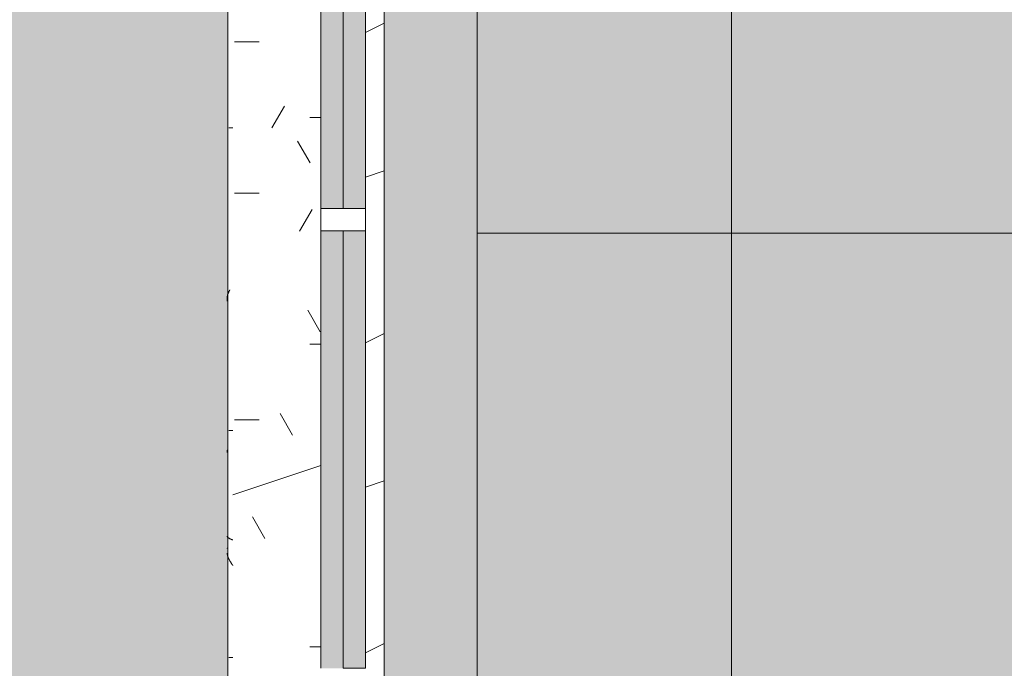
# Model space of a CAD drawing. Header units: millimetres. Extents: x -18260 to 188148, y -14086 to 2351883.
# Tile 283 of 592: x 34854 to 36177, y -1437 to -566. Entities that reach past the tile are written whole.
import ezdxf

# ---------------------------------------------------------------- set-up
doc = ezdxf.new("R2010")
doc.units = ezdxf.units.MM
for name, color, linetype, lineweight in [('A-FLOR', 192, 'Continuous', 18), ('A-FLOR-PATT', 8, 'Continuous', 18), ('A-GLAZ', 151, 'Continuous', 9), ('A-GLAZ-SILL', 1, 'Continuous', 9), ('A-WALL', 113, 'Continuous', 18), ('A-WALL-PATT', 111, 'Continuous', 25)]:
    doc.layers.add(name, color=color, linetype=linetype, lineweight=lineweight)

# ---------------------------------------------------------------- blocks, each defined once
blk = doc.blocks.new('FP_127-PLANTA DE IMPERMEABILIZAÇÃO - 1 PAV_')
at = {"layer": 'A-GLAZ-SILL', "lineweight": 5}
for p, q in [((-1030.4, 108.6), (-1030.5, 108.7)), ((-1030.2, 108.6), (-1030.4, 108.6)), ((-1030.1, 108.5), (-1030.2, 108.6)), ((-1030, 108.4), (-1030.1, 108.5)), ((-1029.9, 108.3), (-1030, 108.4)), ((-1029.8, 108.1), (-1029.9, 108.3)), ((-1029.7, 108), (-1029.8, 108.1)), ((-1029.5, 107.8), (-1029.7, 108)), ((-1029.4, 107.6), (-1029.5, 107.8)), ((-901.1, 108.7), (-901.4, 108.7)), ((-900.9, 108.7), (-901.1, 108.7)), ((-900.7, 108.6), (-900.9, 108.7)), ((-900.5, 108.6), (-900.7, 108.6)), ((-900.2, 108.6), (-900.5, 108.6)), ((-900, 108.6), (-900.2, 108.6)), ((-899.8, 108.6), (-900, 108.6)), ((-899.6, 108.5), (-899.8, 108.6)), ((-899.3, 108.5), (-899.6, 108.5)), ((-899.1, 108.5), (-899.3, 108.5)), ((-898.9, 108.4), (-899.1, 108.5)), ((-898.7, 108.4), (-898.9, 108.4)), ((-898.5, 108.4), (-898.7, 108.4)), ((-898.2, 108.3), (-898.5, 108.4)), ((-898, 108.3), (-898.2, 108.3)), ((-697.9, 108.7), (-698.2, 108.7)), ((-697.7, 108.7), (-697.9, 108.7)), ((-697.5, 108.6), (-697.7, 108.7)), ((-697.2, 108.6), (-697.5, 108.6)), ((-697, 108.6), (-697.2, 108.6)), ((-696.8, 108.6), (-697, 108.6)), ((-696.6, 108.6), (-696.8, 108.6)), ((-696.3, 108.5), (-696.6, 108.6)), ((-696.1, 108.5), (-696.3, 108.5)), ((-695.9, 108.5), (-696.1, 108.5)), ((-695.7, 108.4), (-695.9, 108.5)), ((-695.4, 108.4), (-695.7, 108.4)), ((-695.2, 108.4), (-695.4, 108.4)), ((-695, 108.3), (-695.2, 108.4)), ((-694.7, 108.3), (-695, 108.3)), ((-694.5, 108.2), (-694.7, 108.3)), ((-694.3, 108.2), (-694.5, 108.2)), ((-694.1, 108.1), (-694.3, 108.2)), ((-693.8, 108.1), (-694.1, 108.1)), ((-693.6, 108), (-693.8, 108.1)), ((-693.4, 107.9), (-693.6, 108)), ((-693.2, 107.9), (-693.4, 107.9)), ((-692.9, 107.8), (-693.2, 107.9)), ((-692.7, 107.7), (-692.9, 107.8)), ((-692.5, 107.6), (-692.7, 107.7)), ((-692.2, 107.6), (-692.5, 107.6)), ((-692, 107.5), (-692.2, 107.6))]:
    blk.add_line(p, q, dxfattribs=at)
blk = doc.blocks.new('CC_PEITORIL - PEITORIL-V126-PLANTA DE IMPERMEABILIZAÇÃO - 1 PAV_')
at = {"layer": 'A-GLAZ', "color": 90, "lineweight": 5}
blk.add_blockref('FP_127-PLANTA DE IMPERMEABILIZAÇÃO - 1 PAV_', (0, 0), dxfattribs=at)
blk = doc.blocks.new('CC_JANELA MAXIM-AR_4 FOLHAS VIDRO - 2_50 x 1_20-V156-PLANTA DE IMPERMEABILIZAÇÃO - 1 PAV_')
at = {"layer": 'A-GLAZ', "lineweight": 5}
h = blk.add_hatch(color=251, dxfattribs=at)
h.paths.add_polyline_path([(-1220, -47.5), (-632.5, -47.5), (-632.5, -17.5), (-1220, -17.5)])
h.paths.add_polyline_path([(-602.5, -47.5), (-15, -47.5), (-15, -17.5), (-602.5, -17.5), (-602.5, -37.355)])
h.paths.add_polyline_path([(15, -47.5), (602.5, -47.5), (602.5, -17.5), (15, -17.5)])
h.paths.add_polyline_path([(632.5, -17.5), (632.5, -47.5), (1220, -47.5), (1220, -17.5), (666.566, -17.5)])
for points in [[(-1220, -77.5), (-632.5, -77.5), (-632.5, -47.5), (-1220, -47.5), (-1220, -75.64)], [(-602.5, -77.5), (-15, -77.5), (-15, -47.5), (-602.5, -47.5), (-602.5, -57.506)]]:
    blk.add_hatch(color=251, dxfattribs=at).paths.add_polyline_path(points)
at = {"layer": 'A-GLAZ', "color": 90, "lineweight": 5}
for p, q in [((-632.5, -17.5), (-1220, -17.5)), ((-15, -17.5), (-602.5, -17.5)), ((-1220, -77.5), (-1220, -47.5)), ((-632.5, -47.5), (-1220, -47.5)), ((-632.5, -77.5), (-632.5, -47.5)), ((-15, -47.5), (-602.5, -47.5)), ((-602.5, -47.5), (-602.5, -77.5)), ((-1220, -77.5), (-632.5, -77.5)), ((-602.5, -77.5), (-15, -77.5))]:
    blk.add_line(p, q, dxfattribs=at)
at = {"layer": 'A-GLAZ', "color": 130}
for p, q in [((-602.5, -17.5), (-632.5, -17.5)), ((-632.5, -17.5), (-632.5, -47.5)), ((-602.5, -47.5), (-602.5, -17.5)), ((-632.5, -77.5), (-602.5, -77.5))]:
    blk.add_line(p, q, dxfattribs=at)
blk = doc.blocks.new('FP_213-PLANTA DE IMPERMEABILIZAÇÃO - 1 PAV_')
at = {"layer": 'A-GLAZ-SILL', "color": 90, "lineweight": 5}
blk.add_line((1275, 107.5), (-1275, 107.5), dxfattribs=at)
at = {"layer": 'A-GLAZ-SILL', "lineweight": 5}
for p, q in [((-1205.3, 101), (-1205.3, 106.4)), ((-1073.9, 105.9), (-1074.1, 105.8)), ((-1073.6, 106), (-1073.9, 105.9)), ((-1073.4, 106.2), (-1073.6, 106)), ((-1073.2, 106.3), (-1073.4, 106.2)), ((-1073, 106.4), (-1073.2, 106.3)), ((-1072.7, 106.5), (-1073, 106.4)), ((-1072.5, 106.6), (-1072.7, 106.5)), ((-1072.3, 106.7), (-1072.5, 106.6)), ((-1072.1, 106.8), (-1072.3, 106.7)), ((-1071.8, 106.9), (-1072.1, 106.8)), ((-1071.6, 107), (-1071.8, 106.9)), ((-1071.4, 107.1), (-1071.6, 107)), ((-1071.2, 107.2), (-1071.4, 107.1)), ((-1070.9, 107.3), (-1071.2, 107.2)), ((-1070.7, 107.4), (-1070.9, 107.3)), ((-1070.5, 107.4), (-1070.7, 107.4)), ((-1070.3, 107.5), (-1070.5, 107.4)), ((-1070, 107.6), (-1070.3, 107.5)), ((-1069.8, 107.7), (-1070, 107.6)), ((-1069.6, 107.8), (-1069.8, 107.7)), ((-1069.4, 107.8), (-1069.6, 107.8)), ((-1069.1, 107.9), (-1069.4, 107.8)), ((-1068.9, 108), (-1069.1, 107.9)), ((-1068.7, 108), (-1068.9, 108)), ((-1068.5, 108.1), (-1068.7, 108)), ((-1068.2, 108.1), (-1068.5, 108.1)), ((-1068, 108.2), (-1068.2, 108.1)), ((-1067.8, 108.2), (-1068, 108.2)), ((-1067.6, 108.3), (-1067.8, 108.2)), ((-1067.3, 108.3), (-1067.6, 108.3)), ((-1067.1, 108.4), (-1067.3, 108.3)), ((-1066.9, 108.4), (-1067.1, 108.4)), ((-1066.7, 108.5), (-1066.9, 108.4)), ((-1066.4, 108.5), (-1066.7, 108.5)), ((-1066.2, 108.5), (-1066.4, 108.5)), ((-1066, 108.5), (-1066.2, 108.5)), ((-1065.8, 108.6), (-1066, 108.5)), ((-1065.5, 108.6), (-1065.8, 108.6)), ((-1045.3, 106.1), (-1045.4, 105.9)), ((-1045.1, 106.3), (-1045.3, 106.1)), ((-1045, 106.5), (-1045.1, 106.3)), ((-1044.9, 106.7), (-1045, 106.5)), ((-1044.8, 106.9), (-1044.9, 106.7)), ((-1044.6, 107.1), (-1044.8, 106.9)), ((-1044.5, 107.3), (-1044.6, 107.1)), ((-1044.4, 107.4), (-1044.5, 107.3)), ((-1044.3, 107.6), (-1044.4, 107.4)), ((-1044.1, 107.7), (-1044.3, 107.6)), ((-1044, 107.9), (-1044.1, 107.7)), ((-1043.9, 108), (-1044, 107.9)), ((-1043.8, 108.1), (-1043.9, 108)), ((-1043.6, 108.2), (-1043.8, 108.1)), ((-1043.5, 108.3), (-1043.6, 108.2)), ((-1043.4, 108.4), (-1043.5, 108.3)), ((-1043.3, 108.5), (-1043.4, 108.4)), ((-1043.1, 108.5), (-1043.3, 108.5)), ((-1043, 108.6), (-1043.1, 108.5)), ((-1042.9, 108.6), (-1043, 108.6)), ((-1042.8, 108.6), (-1042.9, 108.6)), ((-1042.6, 108.7), (-1042.8, 108.6)), ((-900.5, 101), (-900.5, 106.4)), ((-723.1, 108.7), (-722.9, 108.7)), ((-722.9, 108.7), (-722.7, 108.7)), ((-722.7, 108.7), (-722.5, 108.6)), ((-722.5, 108.6), (-722.2, 108.6)), ((-722.2, 108.6), (-722, 108.6)), ((-722, 108.6), (-721.8, 108.6)), ((-721.8, 108.6), (-721.5, 108.6)), ((-721.5, 108.6), (-721.3, 108.5)), ((-721.3, 108.5), (-721.1, 108.5)), ((-721.1, 108.5), (-720.9, 108.5)), ((-720.9, 108.5), (-720.6, 108.4)), ((-720.6, 108.4), (-720.4, 108.4)), ((-720.4, 108.4), (-720.2, 108.4)), ((-720.2, 108.4), (-720, 108.3)), ((-720, 108.3), (-719.7, 108.3)), ((-719.7, 108.3), (-719.5, 108.2)), ((-719.5, 108.2), (-719.3, 108.2)), ((-719.3, 108.2), (-719, 108.1)), ((-719, 108.1), (-718.8, 108)), ((-718.8, 108), (-718.6, 108)), ((-718.6, 108), (-718.4, 107.9)), ((-718.4, 107.9), (-718.1, 107.9)), ((-718.1, 107.9), (-717.9, 107.8)), ((-717.9, 107.8), (-717.7, 107.7)), ((-717.7, 107.7), (-717.5, 107.6)), ((-717.5, 107.6), (-717.2, 107.6)), ((-717.2, 107.6), (-717, 107.5)), ((-717, 107.5), (-716.8, 107.4)), ((-716.8, 107.4), (-716.5, 107.3)), ((-716.5, 107.3), (-716.3, 107.2)), ((-716.3, 107.2), (-716.1, 107.1)), ((-716.1, 107.1), (-715.9, 107)), ((-715.9, 107), (-715.6, 106.9)), ((-715.6, 106.9), (-715.4, 106.8)), ((-715.4, 106.8), (-715.2, 106.7)), ((-715.2, 106.7), (-715, 106.6)), ((-715, 106.6), (-714.7, 106.5)), ((-714.7, 106.5), (-714.5, 106.4)), ((-714.5, 106.4), (-714.3, 106.3)), ((-714.3, 106.3), (-714, 106.2)), ((-714, 106.2), (-713.8, 106.1)), ((-713.8, 106.1), (-713.6, 106)), ((-713.6, 106), (-713.4, 105.8)), ((-494.1, 101), (-494.1, 106.4)), ((-1081.5, 101.1), (-1081.8, 101)), ((-1081.3, 101.3), (-1081.5, 101.1)), ((-1081.1, 101.5), (-1081.3, 101.3)), ((-1080.8, 101.6), (-1081.1, 101.5)), ((-1080.6, 101.8), (-1080.8, 101.6)), ((-1080.4, 101.9), (-1080.6, 101.8)), ((-1080.2, 102.1), (-1080.4, 101.9)), ((-1079.9, 102.2), (-1080.2, 102.1)), ((-1079.7, 102.4), (-1079.9, 102.2)), ((-1079.5, 102.5), (-1079.7, 102.4)), ((-1079.3, 102.7), (-1079.5, 102.5)), ((-1079, 102.8), (-1079.3, 102.7)), ((-1078.8, 103), (-1079, 102.8)), ((-1078.6, 103.1), (-1078.8, 103)), ((-1078.4, 103.3), (-1078.6, 103.1)), ((-1078.1, 103.4), (-1078.4, 103.3)), ((-1077.9, 103.5), (-1078.1, 103.4)), ((-1077.7, 103.7), (-1077.9, 103.5)), ((-1077.5, 103.8), (-1077.7, 103.7)), ((-1077.2, 104), (-1077.5, 103.8)), ((-1077, 104.1), (-1077.2, 104)), ((-1076.8, 104.3), (-1077, 104.1)), ((-1076.6, 104.4), (-1076.8, 104.3)), ((-1076.3, 104.5), (-1076.6, 104.4)), ((-1076.1, 104.7), (-1076.3, 104.5)), ((-1075.9, 104.8), (-1076.1, 104.7)), ((-1075.7, 104.9), (-1075.9, 104.8)), ((-1075.4, 105.1), (-1075.7, 104.9)), ((-1075.2, 105.2), (-1075.4, 105.1)), ((-1075, 105.3), (-1075.2, 105.2)), ((-1074.8, 105.4), (-1075, 105.3)), ((-1074.5, 105.6), (-1074.8, 105.4)), ((-1074.3, 105.7), (-1074.5, 105.6)), ((-1074.1, 105.8), (-1074.3, 105.7)), ((-1047.5, 101.3), (-1047.6, 101)), ((-1047.4, 101.6), (-1047.5, 101.3)), ((-1047.3, 101.9), (-1047.4, 101.6)), ((-1047.1, 102.2), (-1047.3, 101.9)), ((-1047, 102.5), (-1047.1, 102.2)), ((-1046.9, 102.7), (-1047, 102.5)), ((-1046.8, 103), (-1046.9, 102.7)), ((-1046.6, 103.3), (-1046.8, 103)), ((-1046.5, 103.6), (-1046.6, 103.3)), ((-1046.4, 103.9), (-1046.5, 103.6)), ((-1046.3, 104.1), (-1046.4, 103.9)), ((-1046.1, 104.4), (-1046.3, 104.1)), ((-1046, 104.7), (-1046.1, 104.4)), ((-1045.9, 104.9), (-1046, 104.7)), ((-1045.8, 105.2), (-1045.9, 104.9)), ((-1045.6, 105.4), (-1045.8, 105.2)), ((-1045.5, 105.6), (-1045.6, 105.4)), ((-1045.4, 105.9), (-1045.5, 105.6)), ((-713.4, 105.8), (-713.1, 105.7)), ((-713.1, 105.7), (-712.9, 105.6)), ((-712.9, 105.6), (-712.7, 105.5)), ((-712.7, 105.5), (-712.5, 105.3)), ((-712.5, 105.3), (-712.2, 105.2)), ((-712.2, 105.2), (-712, 105.1)), ((-712, 105.1), (-711.8, 105))]:
    blk.add_line(p, q, dxfattribs=at)
blk = doc.blocks.new('CC_PEITORIL - PEITORIL-V212-PLANTA DE IMPERMEABILIZAÇÃO - 1 PAV_')
at = {"layer": 'A-GLAZ-SILL', "lineweight": 5}
h = blk.add_hatch(dxfattribs=at)
h.set_pattern_fill('FP_218', color=256, style=0, pattern_type=2)
h.set_pattern_definition([(270, (217.09, -16549.12), (101.6, -406.4), [33.528, -271.272, 33.528, -271.272, -1625.6]), (270, (217.09, -16549.12), (101.6, -406.4), [-609.6, 33.528, -576.072, 33.528, -271.272, -711.2]), (270, (217.09, -16549.12), (101.6, -406.4), [-1524, 33.528, -169.672, 33.528, -474.472]), (30, (267.89, -16701.52), (301.1527, 291.1882), [33.528, -271.272, 33.528, -271.272, -1625.6]), (30, (267.89, -16701.52), (301.1527, 291.1882), [-609.6, 33.528, -576.072, 33.528, -271.272, -711.2]), (30, (267.89, -16701.52), (301.1527, 291.1882), [-1524, 33.528, -169.672, 33.528, -474.472]), (150, (471.09, -16752.32), (-402.7527, 115.2118), [33.528, -271.272, 33.528, -271.272, -1625.6]), (150, (471.09, -16752.32), (-402.7527, 115.2118), [-609.6, 33.528, -576.072, 33.528, -271.272, -711.2]), (150, (471.09, -16752.32), (-402.7527, 115.2118), [-1524, 33.528, -169.672, 33.528, -474.472])])
h.paths.add_polyline_path([(-1275, 78.4), (-1275, 77.5), (-1250, 77.5), (-1250, -17.5), (1250, -17.5), (1250, 77.5), (1275, 77.5), (1275, 101), (-1275, 101)])
h = blk.add_hatch(dxfattribs=at)
h.set_pattern_fill('FP_219', color=256, style=0, pattern_type=2)
h.set_pattern_definition([(126.87, (1804.6, -17184.12), (3175.0085, -4762.4943), [793.75, -7143.75]), (116.565, (1328.34, -18136.6), (-1587.5, 1587.501), [1774.88, -1774.88]), (108.435, (534.6, -18136.6), (-1587.503, 3174.997), [1004.02, -4016.09])])
h.paths.add_polyline_path([(-1275, 78.4), (-1275, 77.5), (-1250, 77.5), (-1250, -17.5), (1250, -17.5), (1250, 77.5), (1275, 77.5), (1275, 101), (-1275, 101)])
at = {"layer": 'A-GLAZ', "color": 90, "lineweight": 5}
blk.add_blockref('FP_213-PLANTA DE IMPERMEABILIZAÇÃO - 1 PAV_', (0, 0), dxfattribs=at)
blk = doc.blocks.new('BE-PMSa-MOD-ARQ-CONEXAODOFUTURO-EX-000-R_rvt-2-PLANTA DE IMPERMEABILIZAÇÃO - 1 PAV_')
at = {"layer": 'A-FLOR-PATT', "lineweight": 5}
h = blk.add_hatch(dxfattribs=at)
h.set_pattern_fill('FP_2', color=55, style=0, pattern_type=2)
h.set_pattern_definition([(0, (0, 0), (812.8, 203.2), [33.528, -576.072, 33.528, -576.072, -3251.2]), (0, (0, 0), (812.8, 203.2), [-1219.2, 33.528, -1185.672, 33.528, -576.072, -1422.4]), (0, (0, 0), (812.8, 203.2), [-3048, 33.528, -372.872, 33.528, -982.472]), (120, (304.8, 101.6), (-582.3764, 602.3054), [33.528, -576.072, 33.528, -576.072, -3251.2]), (120, (304.8, 101.6), (-582.3764, 602.3054), [-1219.2, 33.528, -1185.672, 33.528, -576.072, -1422.4]), (120, (304.8, 101.6), (-582.3764, 602.3054), [-3048, 33.528, -372.872, 33.528, -982.472]), (240, (406.4, 508), (-230.4236, -805.5054), [33.528, -576.072, 33.528, -576.072, -3251.2]), (240, (406.4, 508), (-230.4236, -805.5054), [-1219.2, 33.528, -1185.672, 33.528, -576.072, -1422.4]), (240, (406.4, 508), (-230.4236, -805.5054), [-3048, 33.528, -372.872, 33.528, -982.472])])
h.paths.add_polyline_path([(-5768.9, -10125.8), (14705.4, -10125.8), (14705.4, -9779.9), (14699.4, -9779.9), (14699.4, -9763.2), (14681.7, -9763.8), (14671, -9768.5), (14665.9, -9780.7), (14665.9, -9856.3), (14670.7, -9865.1), (14677.5, -9868.5), (14678.4, -9869.2), (14678.4, -9881), (14674.1, -9882.1), (14663.1, -9878), (14654.5, -9869.2), (14652, -9860), (14651.9, -9855.7), (14650.9, -9855.7), (14651.9, -9780.7), (14653.7, -9770.1), (14656.9, -9762.9), (14667.1, -9752.6), (14683.4, -9748.2), (14699.4, -9748.2), (14699.4, -9731.6), (14705.4, -9731.6), (14705.4, -9705.7), (14755.4, -9705.7), (14755.4, -9754.7), (14795.4, -9754.7), (14796, -9756.7), (14812.4, -9756.7), (14811.4, -9815.7), (14810.3, -9815.7), (14811.5, -9818.2), (14811.4, -9819.3), (14811.4, -9820.9), (14827.4, -9827.2), (14827.4, -10125.8), (21231.4, -10125.8), (21231.4, 5919.2), (12003.9, 5918.5), (12003.9, 5447.2), (12268.9, 5447.2), (12268.9, 4674.2), (15653.9, 4674.2), (15653.9, 5447.2), (15923.9, 5447.2), (15923.9, 4674.2), (19999.4, 4674.2), (19999.4, 5447.2), (20269.4, 5447.2), (20269.4, 4280.7), (20299.4, 4280.7), (20298.5, 1530.7), (20269.4, 1530.7), (20269.4, 1143.6), (20299.4, 1143.6), (20298.5, -1606.4), (20269.4, -1606.4), (20269.4, -2040.2), (20299.4, -2040.2), (20298.5, -4790.2), (20269.4, -4790.2), (20269.4, -5273.9), (20299.4, -5273.9), (20298.5, -8023.9), (20269.4, -8023.9), (20269.4, -9308.8), (19999.4, -9308.8), (19999.4, -8513.8), (19913.4, -8513.8), (19913.4, -8347.8), (19635.4, -8347.8), (19635.4, -8377.8), (16285.4, -8377), (16285.4, -8347.8), (15971.9, -8347.8), (15971.9, -8513.8), (15921.4, -8513.8), (15921.4, -9312.6), (15651.4, -9312.6), (15651.4, -8513.8), (15603.4, -8513.8), (15603.4, -8377.8), (12316.9, -8377.8), (12316.9, -8513.8), (12293.9, -8513.8), (12293.9, -9312.6), (11998.9, -9312.6), (11998.9, -8513.8), (11950.9, -8513.8), (11950.9, -8347.8), (11867.6, -8347.8), (11867.6, -8377.8), (8517.6, -8377), (8517.6, -8347.8), (8434.4, -8347.8), (8434.4, -8513.8), (8386.4, -8513.8), (8386.4, -9312.6), (8116.4, -9312.6), (8116.4, -9125.8), (2121.4, -9125.8), (2121.4, -9312.6), (1851.4, -9312.6), (1851.4, -9125.8), (-4143.6, -9125.8), (-4143.6, -9312.6), (-4413.6, -9312.6), (-4413.6, -8513.8), (-4461.6, -8513.8), (-4461.6, -8347.8), (-4547.4, -8347.8), (-4547.4, -8377.8), (-7897.4, -8377), (-7897.4, -8347.8), (-7983.1, -8347.8), (-7983.1, -8513.8), (-8031.1, -8513.8), (-8031.1, -9308.8), (-8301.1, -9308.8), (-8301.1, -8513.8), (-8349.1, -8513.8), (-8349.1, -8347.8), (-8354.9, -8347.8), (-8354.9, -8377.8), (-11704.9, -8377), (-11705.7, -8347.8), (-11710.6, -8347.8), (-11710.6, -8513.8), (-11758.6, -8513.8), (-11758.6, -9308.8), (-12028.6, -9308.8), (-12028.6, -8513.8), (-12076.6, -8513.8), (-12076.6, -8347.8), (-12498.6, -8347.8), (-12498.6, -8377.8), (-15848.6, -8377), (-15848.6, -8347.8), (-16270.6, -8347.8), (-16270.6, -8513.8), (-16356.6, -8513.8), (-16356.6, -9308.8), (-16626.6, -9308.8), (-16626.6, -7987.1), (-16656.6, -7987.1), (-16655.7, -5237.1), (-16626.6, -5237.1), (-16626.6, -4803.3), (-16656.6, -4803.3), (-16655.7, -2053.3), (-16626.6, -2053.3), (-16626.6, -1620.8), (-16656.6, -1620.8), (-16655.7, 1129.2), (-16626.6, 1129.2), (-16626.6, 1534.2), (-16656.6, 1534.2), (-16655.8, 4291.7), (-16626.6, 4291.7), (-16626.6, 5479.2), (-16356.6, 5479.2), (-16356.6, 4674.2), (-12028.6, 4674.2), (-12028.6, 5447.2), (-11733.6, 5446.9), (-11733.6, 4674.2), (-8301.1, 4674.2), (-8301.1, 5447.2), (-8031.1, 5447.2), (-8031.1, 5919.2), (-17588.6, 5919.2), (-17588.6, -10125.8), (-10486.3, -10125.8)])
h.paths.add_polyline_path([(14665.7, -9780.7), (14665.6, -9779.8), (14665.6, -9780.7)])
h.paths.add_polyline_path([(15648.4, -8468.8), (15650.9, -8468.8), (15650.9, -8347.8), (15648.4, -8347.8), (15648.4, -8349.4)])
h = blk.add_hatch(dxfattribs=at)
h.set_pattern_fill('FP_96', color=133, style=0, pattern_type=2)
h.set_pattern_definition([(50, (0, 0), (182.1847, -15.9391), [19.05, -209.55]), (355, (0, 0), (-35.2424, 191.0566), [15.24, -167.64]), (100.451, (15.18, -1.33), (146.9425, 175.1167), [16.19, -178.09]), (46.184, (0, 50.8), (271.079, -42.0433), [28.575, -314.325]), (96.636, (22.6, 47.3), (237.4025, 247.4272), [24.285, -267.135]), (351.184, (0, 50.8), (237.4046, 247.425), [22.86, -251.46]), (21, (25.4, 38.1), (151.6149, -102.2655), [19.05, -209.55]), (326, (25.4, 38.1), (61.8024, 184.1877), [15.24, -167.64]), (71.451, (38.03, 29.58), (213.417, 81.9214), [16.19, -178.09]), (37.5, (0, 0), (3.08832, 84.55508), [8.382, -157.226, 8.382, -161.798, -168.275]), (37.5, (0, 0), (3.08832, 84.55508), [-335.788, 8.382, -159.893]), (7.5, (0, 0), (66.81944, 100.18075), [8.382, -88.646, 8.382, -153.416, -64.135]), (7.5, (0, 0), (66.81944, 100.18075), [-258.826, 8.382, -55.753]), (327.5, (-56.64, 0), (135.59049, -5.72891), [8.382, -55.118, 8.382, -189.738, -262.89]), (327.5, (-56.64, 0), (135.59049, -5.72891), [-261.62, 8.382, -254.508]), (317.5, (-82.04, 0), (148.1289, 25.42676), [8.382, -74.168, 8.382, -123.19, -186.69]), (317.5, (-82.04, 0), (148.1289, 25.42676), [-214.122, 8.382, -178.308])])
h.paths.add_polyline_path([(-1946.1, -8177.8), (-1683.6, -8177.8), (-1683.6, -1915.8), (-3033.6, -1915.8), (-3033.6, -1900.8), (-3933.6, -1900.8), (-3933.6, -2050.8), (-1818.6, -2050.8), (-1818.6, -8042.9), (-4146.6, -8042.9), (-4146.6, -4063.8), (-3970.6, -4063.8), (-3970.6, -3457.8), (-4146.6, -3457.8), (-4146.6, -2138.8), (-3970.6, -2138.8), (-3970.6, -2050.8), (-3963.6, -2050.8), (-3963.6, -1900.8), (-3973.6, -1900.8), (-3973.6, -1915.8), (-4105.6, -1915.8), (-4105.6, -2003.8), (-4281.6, -2003.8), (-4281.6, -3592.8), (-4105.6, -3592.8), (-4105.6, -3928.8), (-4281.6, -3928.8), (-4281.6, -8177.8), (-2230.9, -8177.8)])
h.paths.add_polyline_path([(8258.4, -8167.8), (15620.9, -8167.8), (15620.9, -1925.8), (12311.9, -1925.8), (12311.9, -2018.8), (11955.9, -2018.8), (11955.9, -1925.8), (9541.4, -1925.8), (9541.4, -1915.8), (9491.4, -1915.8), (9491.4, -1900.8), (8591.4, -1900.8), (8591.4, -2050.8), (11830.9, -2050.8), (11830.9, -2143.8), (12436.9, -2143.8), (12436.9, -2050.8), (15495.9, -2050.8), (15495.9, -8042.8), (8383.4, -8042.8), (8383.4, -4063.8), (8559.4, -4063.8), (8559.4, -3457.8), (8383.4, -3457.8), (8383.4, -2138.8), (8559.4, -2138.8), (8559.4, -2050.8), (8561.4, -2050.8), (8561.4, -1900.8), (8551.4, -1900.8), (8551.4, -1915.8), (8501.4, -1915.8), (8501.4, -1925.8), (8434.4, -1925.8), (8434.4, -2013.8), (8258.4, -2013.8), (8258.4, -3582.8), (8434.4, -3582.8), (8434.4, -3938.8), (8258.4, -3938.8), (8258.4, -8158.1)])
h.paths.add_polyline_path([(20076.4, -8167.8), (20089.4, -8167.8), (20089.4, -5194.8), (19913.4, -5194.8), (19913.4, -4838.8), (20089.4, -4838.8), (20089.4, -2013.8), (19913.4, -2013.8), (19913.4, -1657.8), (20089.4, -1657.8), (20089.4, 1166.2), (19913.4, 1166.2), (19913.4, 1522.2), (20089.4, 1522.2), (20089.4, 4296.2), (19913.4, 4296.2), (19913.4, 4461.7), (15971.9, 4461.7), (15971.9, 4296.2), (15800.9, 4296.2), (15800.9, -605.8), (15790.9, -605.8), (15790.9, -655.8), (15775.9, -655.8), (15775.9, -1555.8), (16091.9, -1555.8), (16091.9, -1527.8), (15925.9, -1527.8), (15925.9, 4171.2), (16096.9, 4171.2), (16096.9, 4336.7), (19788.4, 4336.7), (19788.4, 4171.2), (19964.4, 4171.2), (19964.4, 1647.2), (19788.4, 1647.2), (19788.4, 1041.2), (19964.4, 1041.2), (19964.4, -1532.8), (19788.4, -1532.8), (19788.4, -2138.8), (19964.4, -2138.8), (19964.4, -4713.8), (19788.4, -4713.8), (19788.4, -5319.8), (19964.4, -5319.8), (19964.4, -8042.8), (15925.9, -8042.8), (15925.9, -2143.8), (16091.9, -2143.8), (16091.9, -1585.8), (15775.9, -1585.8), (15775.9, -1595.8), (15790.9, -1595.8), (15790.9, -1652.8), (15966.9, -1652.8), (15966.9, -2018.8), (15800.9, -2018.8), (15800.9, -8167.8), (19984.8, -8167.8)])
h.paths.add_polyline_path([(-6358.6, -8167.8), (-4451.6, -8167.8), (-4451.6, -1925.8), (-4506.1, -1925.8), (-4506.1, -1915.8), (-4536.1, -1915.8), (-4536.1, -1900.8), (-4546.1, -1900.8), (-4546.1, -2740.8), (-4536.1, -2740.8), (-4536.1, -2751.8), (-4516.1, -2751.8), (-4516.1, -2640.8), (-4497.1, -2640.8), (-4497.1, -2770.8), (-4536.1, -2770.8), (-4536.1, -2780.8), (-4546.1, -2780.8), (-4546.1, -2820.8), (-4576.1, -2820.8), (-4576.6, -8042.9), (-11628.6, -8042.9), (-11628.6, -2138.8), (-11585.6, -2138.8), (-11585.6, -2050.8), (-8474.1, -2050.8), (-8474.1, -2138.8), (-7858.1, -2138.8), (-7858.1, -2050.8), (-4576.6, -2050.8), (-4576.6, -1900.8), (-5476.1, -1900.8), (-5476.1, -1915.8), (-5528.6, -1915.8), (-5528.6, -1925.8), (-7983.1, -1925.8), (-7983.1, -2013.8), (-8324.1, -2013.8), (-8324.1, -2003.8), (-8339.1, -2003.8), (-8339.1, -1925.8), (-11720.6, -1925.8), (-11720.6, -2003.8), (-11753.6, -2003.8), (-11753.6, -8167.8), (-6948.2, -8167.8)])
h.paths.add_polyline_path([(-15498.5, -8167.8), (-11933.6, -8167.8), (-11933.6, -2013.8), (-12076.6, -2013.8), (-12076.6, -1657.8), (-11923.6, -1657.8), (-11923.6, -1515.8), (-11908.6, -1515.8), (-11908.6, -1505.8), (-12058.6, -1505.8), (-12058.6, -1532.8), (-12201.6, -1532.8), (-12201.6, -2138.8), (-12058.6, -2138.8), (-12058.6, -8042.9), (-16321.6, -8042.8), (-16321.6, -5319.8), (-16145.6, -5319.8), (-16145.6, -4713.8), (-16321.6, -4713.8), (-16321.6, -2138.8), (-16145.6, -2138.8), (-16145.6, -1532.8), (-16321.6, -1532.8), (-16321.6, 1041.2), (-16145.6, 1041.2), (-16145.6, 1647.2), (-16321.6, 1647.2), (-16321.6, 4171.2), (-16145.6, 4171.2), (-16145.6, 4336.7), (-12201.6, 4336.7), (-12201.6, 4171.2), (-12058.6, 4171.2), (-12058.6, -1475.8), (-11908.6, -1475.8), (-11908.6, -575.8), (-11923.6, -575.8), (-11923.6, -525.8), (-11933.6, -525.8), (-11933.6, 4296.2), (-12076.6, 4296.2), (-12076.6, 4461.7), (-16270.6, 4461.7), (-16270.6, 4296.2), (-16446.6, 4296.2), (-16446.6, 1522.2), (-16270.6, 1522.2), (-16270.6, 1166.2), (-16446.6, 1166.2), (-16446.6, -1657.8), (-16270.6, -1657.8), (-16270.6, -2013.8), (-16446.6, -2013.8), (-16446.6, -4838.8), (-16270.6, -4838.8), (-16270.6, -5194.8), (-16446.6, -5194.8), (-16446.6, -8167.8), (-15736, -8167.8)])
h.paths.add_polyline_path([(9471.4, -1770.8), (9491.4, -1770.8), (9491.4, -1755.8), (9630.1, -1755.8), (9630.1, -1740.8), (11880.1, -1741.7), (11880.1, -1755.8), (11965.9, -1755.8), (11965.9, -1662.8), (12301.9, -1662.8), (12301.9, -1755.8), (12713.7, -1755.8), (12713.7, -1740.8), (14963.7, -1741.7), (14963.7, -1755.8), (15630.9, -1755.8), (15630.9, -1595.8), (15645.9, -1595.8), (15645.9, -655.8), (15630.9, -655.8), (15630.9, -29.6), (15087.6, -29.6), (15087.6, -44.6), (12837.6, -43.7), (12837.6, -29.6), (11880.1, -29.6), (11880.1, -44.6), (9630.1, -43.7), (9630.1, -29.6), (9408.9, -29.6), (9408.9, -14.6), (8468.9, -14.6), (8468.9, -29.6), (8008.9, -29.6), (8008.9, -14.6), (7068.9, -14.7), (7068.9, -29.6), (4511.8, -29.6), (4511.8, 3549.2), (3951.8, 3549.2), (3951.8, 4471.7), (2159.4, 4471.7), (2159.4, 4306.2), (1813.4, 4306.2), (1813.4, 4471.7), (284.9, 4471.7), (284.9, 4486.7), (77.3, 4486.7), (77.3, 3238.9), (70.5, 3238.9), (70.5, 2137.2), (121.4, 2137.2), (121.4, 3231.3), (111.1, 3241.7), (106.4, 3259.2), (111.1, 3276.7), (124.1, 3289.5), (143.4, 3293.6), (158.9, 3289.5), (171.7, 3276.7), (176.4, 3259.2), (171.7, 3241.7), (161.4, 3231.3), (161.4, 2137.2), (220.5, 2137.2), (220.5, 4336.7), (1678.4, 4336.7), (1678.4, 4171.2), (2294.4, 4171.2), (2294.4, 4336.7), (3816.8, 4336.7), (3816.8, 3414.2), (4376.8, 3414.2), (4376.8, -164.6), (15495.9, -164.6), (15495.9, -1620.8), (12436.9, -1620.8), (12436.9, -1527.8), (11830.9, -1527.8), (11830.9, -1620.8), (8559.4, -1620.8), (8559.4, -1532.8), (7943.4, -1532.8), (7943.4, -1620.8), (2289.4, -1620.8), (2289.4, -1527.8), (2261.4, -1527.8), (2261.4, -1770.8), (3121.4, -1770.8), (3121.4, -1755.8), (4481.6, -1755.8), (4481.6, -1770.8), (5321.6, -1770.8), (5321.6, -1755.8), (7021.4, -1755.8), (7021.4, -1770.8), (7961.4, -1770.8), (7961.4, -1755.8), (8078.4, -1755.8), (8078.4, -1667.8), (8424.4, -1667.8), (8424.4, -1755.8), (8551.4, -1755.8), (8551.4, -1770.8), (8972.9, -1770.8)])
h.paths.add_polyline_path([(2221.4, -1770.8), (2231.4, -1770.8), (2231.4, -1527.8), (1766.4, -1527.8), (1766.4, -1770.8), (1776.4, -1770.8), (1776.4, -1755.8), (1818.4, -1755.8), (1818.4, -1662.8), (2154.4, -1662.8), (2154.4, -1755.8), (2221.4, -1755.8)])
h.paths.add_polyline_path([(1736.4, -1770.8), (1736.4, -1527.8), (1683.4, -1527.8), (1683.4, -1620.8), (-3970.6, -1620.8), (-3970.6, -1532.8), (-4586.6, -1532.8), (-4586.6, -1620.8), (-7858.1, -1620.8), (-7858.1, -1532.8), (-8474.1, -1532.8), (-8474.1, -1620.8), (-11585.6, -1620.8), (-11585.6, -1532.8), (-11628.6, -1532.8), (-11628.6, -164.6), (220.5, -164.6), (220.5, -29.6), (-2321.1, -29.6), (-2321.1, -14.6), (-3061.1, -14.6), (-3061.1, -29.6), (-3320.6, -29.6), (-3320.6, -14.6), (-4060.6, -14.6), (-4060.6, -29.6), (-4536.1, -29.6), (-4536.1, -14.6), (-5476.1, -14.6), (-5476.1, -29.6), (-5636.1, -29.6), (-5636.1, -44.6), (-7886.1, -43.7), (-7886.1, -29.6), (-8872.4, -29.6), (-8872.4, -44.6), (-11122.4, -43.7), (-11122.4, -29.6), (-11763.6, -29.6), (-11763.6, -575.8), (-11778.6, -575.8), (-11778.6, -1515.8), (-11763.6, -1515.8), (-11763.6, -1667.8), (-11720.6, -1667.8), (-11720.6, -1755.8), (-11122.4, -1755.8), (-11122.4, -1740.8), (-8872.4, -1741.7), (-8872.4, -1755.8), (-8339.1, -1755.8), (-8339.1, -1667.8), (-7993.1, -1667.8), (-7993.1, -1755.8), (-7886.1, -1755.8), (-7886.1, -1740.8), (-5636.1, -1741.7), (-5636.1, -1755.8), (-5476.1, -1755.8), (-5476.1, -1770.8), (-4536.1, -1770.8), (-4536.1, -1755.8), (-4451.6, -1755.8), (-4451.6, -1667.8), (-4105.6, -1667.8), (-4105.6, -1755.8), (-3973.6, -1755.8), (-3973.6, -1770.8), (-3033.6, -1770.8), (-3033.6, -1755.8), (-1418.8, -1755.8), (-1418.8, -1770.8), (-578.8, -1770.8), (-578.8, -1755.8), (876.4, -1755.8), (876.4, -1770.8), (1602, -1770.8)])
h.paths.add_polyline_path([(-5474.1, 115.4), (-4576.1, 115.4), (-4576.1, 431.4), (-4586.6, 431.4), (-4586.6, 265.4), (-11628.6, 265.4), (-11628.6, 4171.2), (-11585.6, 4171.2), (-11585.6, 4336.7), (-8474.1, 4336.7), (-8474.1, 4171.2), (-7858.1, 4171.2), (-7858.1, 4336.7), (-4586.6, 4336.7), (-4586.6, 4171.2), (-4538.6, 4171.2), (-4538.6, 2287.2), (-4586.6, 2287.2), (-4586.6, 1681.2), (-4538.6, 1681.2), (-4538.6, 995.4), (-4536.1, 995.4), (-4536.1, 985.4), (-4497.1, 985.4), (-4497.1, 855.4), (-4516.1, 855.4), (-4516.1, 966.4), (-4536.1, 966.4), (-4536.1, 955.4), (-4538.6, 955.4), (-4538.6, 431.4), (-4546.1, 431.4), (-4546.1, 115.4), (-4536.1, 115.4), (-4536.1, 130.4), (-4486.1, 130.4), (-4486.1, 140.4), (-4461.6, 140.4), (-4461.6, 306.4), (-4413.6, 306.4), (-4413.6, 1806.2), (-4461.6, 1806.2), (-4461.6, 2162.2), (-4413.6, 2162.2), (-4413.6, 4296.2), (-4461.6, 4296.2), (-4461.6, 4461.7), (-7983.1, 4461.7), (-7983.1, 4296.2), (-8349.1, 4296.2), (-8349.1, 4461.7), (-11710.6, 4461.7), (-11710.6, 4296.2), (-11753.6, 4296.2), (-11753.6, 140.4), (-5526.1, 140.4), (-5526.1, 130.4), (-5476.1, 130.4), (-5476.1, 115.4)])
h.paths.add_polyline_path([(8468.9, 115.4), (8478.9, 115.4), (8478.9, 431.4), (8378.4, 431.4), (8378.4, 1037.2), (8561.4, 1037.2), (8561.4, 1651.2), (8378.4, 1651.2), (8378.4, 4171.2), (8559.4, 4171.2), (8559.4, 4336.7), (11825.9, 4336.7), (11825.9, 4171.2), (12441.9, 4171.2), (12441.9, 4336.7), (15495.9, 4336.7), (15495.9, 265.4), (8559.4, 265.4), (8559.4, 431.4), (8508.9, 431.4), (8508.9, 115.4), (9408.9, 115.4), (9408.9, 130.4), (9438.9, 130.4), (9438.9, 140.4), (15620.9, 140.4), (15620.9, 4461.7), (12316.9, 4461.7), (12316.9, 4296.2), (11950.9, 4296.2), (11950.9, 4461.7), (8434.4, 4461.7), (8434.4, 4296.2), (8253.4, 4296.2), (8253.4, 1526.2), (8436.4, 1526.2), (8436.4, 1162.2), (8253.4, 1162.2), (8253.4, 306.4), (8434.4, 306.4), (8434.4, 140.4), (8438.9, 140.4), (8438.9, 130.4), (8468.9, 130.4)])
h.paths.add_polyline_path([(7068.9, 115.4), (7968.9, 115.4), (7968.9, 955.4), (7958.9, 955.4), (7958.9, 966.4), (7948.4, 966.4), (7948.4, 265.4), (4806.8, 265.4), (4806.8, 4336.7), (7948.4, 4336.7), (7948.4, 985.4), (7958.9, 985.4), (7958.9, 995.4), (7968.9, 995.4), (7968.9, 1035.4), (7998.9, 1035.4), (7998.9, 995.4), (8008.9, 995.4), (8008.9, 985.4), (8047.9, 985.4), (8047.9, 855.4), (8028.9, 855.4), (8028.9, 966.4), (8008.9, 966.4), (8008.9, 955.4), (7998.9, 955.4), (7998.9, 115.4), (8008.9, 115.4), (8008.9, 130.4), (8083.4, 130.4), (8083.4, 4471.7), (4671.8, 4471.7), (4671.8, 130.4), (7068.9, 130.4)])
h.paths.add_polyline_path([(2296.4, 1037.2), (2296.4, 1651.2), (1676.4, 1651.2), (1676.4, 1037.2), (2289.4, 1037.2)])
h.paths.add_polyline_path([(2152.1, 1172.2), (1811.4, 1172.2), (1811.4, 1516.2), (2161.4, 1516.2), (2161.4, 1172.2)])
h.paths.add_polyline_path([(131.4, 3259.2), (137.9, 3259.2), (137.6, 3278.8), (131.4, 3276.5), (131.4, 3274.2)])
h.paths.add_polyline_path([(122.1, 3259.2), (131.4, 3259.6), (131.4, 3276.5), (126.1, 3272), (122.1, 3263), (122, 3259.2)])
h.paths.add_polyline_path([(147.9, 3259.2), (161.4, 3259.2), (158.7, 3268.6), (155.5, 3273), (148.3, 3277.6), (141.5, 3278.9), (137.9, 3278.9), (137.9, 3259.2), (147, 3259.2)])
h = blk.add_hatch(dxfattribs=at)
h.set_pattern_fill('FP_93', color=71, style=0, pattern_type=2)
h.set_pattern_definition([(50, (0, 0), (364.368, -31.8783), [38.1, -419.1]), (355, (0, 0), (-70.486, 382.113), [30.48, -335.28]), (100.451, (30.36, -2.66), (293.885, 350.2334), [32.38, -356.18]), (46.184, (0, 101.6), (542.158, -84.086), [57.15, -628.65]), (96.636, (45.2, 94.6), (474.805, 494.855), [48.57, -534.27]), (351.184, (0, 101.6), (474.81, 494.85), [45.72, -502.92]), (21, (50.8, 76.2), (303.2285, -204.5305), [38.1, -419.1]), (326, (50.8, 76.2), (123.604, 368.376), [30.48, -335.28]), (71.451, (76.07, 59.16), (426.834, 163.843), [32.38, -356.18]), (37.5, (0, 0), (6.1766, 169.11015), [16.764, -314.452, 16.764, -323.596, -336.55]), (37.5, (0, 0), (6.1766, 169.11015), [-671.576, 16.764, -319.786]), (7.5, (0, 0), (133.6389, 200.3615), [16.764, -177.292, 16.764, -306.832, -128.27]), (7.5, (0, 0), (133.6389, 200.3615), [-517.652, 16.764, -111.506]), (327.5, (-113.28, 0), (271.1818, -11.4584), [16.764, -110.236, 16.764, -379.476, -525.78]), (327.5, (-113.28, 0), (271.1818, -11.4584), [-523.24, 16.764, -509.016]), (317.5, (-164.08, 0), (296.2585, 50.853), [16.764, -148.336, 16.764, -246.38, -373.38]), (317.5, (-164.08, 0), (296.2585, 50.853), [-428.244, 16.764, -356.616])])
h.paths.add_polyline_path([(-12058.6, -8042.9), (-12058.6, -2138.8), (-12201.6, -2138.8), (-12201.6, -1532.8), (-12058.6, -1532.8), (-12059.3, -1505.8), (-12748.6, -1505.8), (-12748.6, -1515.8), (-12759.6, -1515.8), (-12759.6, -1535.8), (-12648.6, -1535.8), (-12648.6, -1554.8), (-12778.6, -1554.8), (-12778.6, -1515.8), (-12788.6, -1515.8), (-12788.6, -1505.8), (-12828.6, -1505.8), (-12828.6, -1475.8), (-12788.6, -1475.8), (-12788.6, -1465.8), (-12778.6, -1465.8), (-12778.6, -1426.8), (-12648.6, -1426.8), (-12648.6, -1445.8), (-12759.6, -1445.8), (-12759.6, -1465.8), (-12748.6, -1465.8), (-12748.6, -1475.8), (-12058.6, -1475.8), (-12058.6, 4171.2), (-12201.6, 4171.2), (-12201.6, 4336.7), (-16145.6, 4336.7), (-16145.6, 4171.2), (-16321.6, 4171.2), (-16321.6, 1647.2), (-16145.6, 1647.2), (-16145.6, 1041.2), (-16321.6, 1041.2), (-16321.6, -1532.8), (-16145.6, -1532.8), (-16145.6, -2138.8), (-16321.6, -2138.8), (-16321.6, -4713.8), (-16145.6, -4713.8), (-16145.6, -5319.8), (-16321.6, -5319.8), (-16321.6, -8042.8), (-12255.3, -8042.9)])
h = blk.add_hatch(dxfattribs=at)
h.set_pattern_fill('FP_245', color=133, style=0, pattern_type=2)
h.set_pattern_definition([(270, (-14190.1, -1853.1), (1000, 6e-14), []), (0, (-14190.1, -1853.1), (0, 1000), [])])
h.paths.add_polyline_path([(-12058.6, -8042.9), (-12058.6, -2138.8), (-12201.6, -2138.8), (-12201.6, -1532.8), (-12058.6, -1532.8), (-12059.3, -1505.8), (-12748.6, -1505.8), (-12748.6, -1515.8), (-12759.6, -1515.8), (-12759.6, -1535.8), (-12648.6, -1535.8), (-12648.6, -1554.8), (-12778.6, -1554.8), (-12778.6, -1515.8), (-12788.6, -1515.8), (-12788.6, -1505.8), (-12828.6, -1505.8), (-12828.6, -1475.8), (-12788.6, -1475.8), (-12788.6, -1465.8), (-12778.6, -1465.8), (-12778.6, -1426.8), (-12648.6, -1426.8), (-12648.6, -1445.8), (-12759.6, -1445.8), (-12759.6, -1465.8), (-12748.6, -1465.8), (-12748.6, -1475.8), (-12058.6, -1475.8), (-12058.6, 4171.2), (-12201.6, 4171.2), (-12201.6, 4336.7), (-16145.6, 4336.7), (-16145.6, 4171.2), (-16321.6, 4171.2), (-16321.6, 1647.2), (-16145.6, 1647.2), (-16145.6, 1041.2), (-16321.6, 1041.2), (-16321.6, -1532.8), (-16145.6, -1532.8), (-16145.6, -2138.8), (-16321.6, -2138.8), (-16321.6, -4713.8), (-16145.6, -4713.8), (-16145.6, -5319.8), (-16321.6, -5319.8), (-16321.6, -8042.8), (-12255.3, -8042.9)])
at = {"layer": 'A-WALL-PATT', "lineweight": 5}
h = blk.add_hatch(dxfattribs=at)
h.set_pattern_fill('FP_124', color=71, style=0, pattern_type=2)
h.set_pattern_definition([(216.87, (166.6, 416.5), (1249.4985, 833.00223), [208.25, -1874.25]), (206.565, (416.5, 291.55), (-416.4998, -416.5), [465.661, -465.661]), (198.435, (416.5, 83.3), (-832.9995, -416.5009), [263.418, -1053.671])])
h.paths.add_polyline_path([(-16446.6, -1682.8), (-16446.6, 1191.2), (-16471.6, 1191.2), (-16471.6, -1682.8)])
at = {"layer": 'A-FLOR', "color": 250, "lineweight": 5}
for p, q in [((-16321.6, -1532.8), (-16321.6, 1041.2)), ((-16321.6, 1041.2), (-16321.6, -1532.8))]:
    blk.add_line(p, q, dxfattribs=at)
at = {"layer": 'A-WALL', "color": 90, "lineweight": 5}
blk.add_line((-16446.6, 1191.2), (-16446.6, -1682.8), dxfattribs=at)
at = {"layer": 'A-GLAZ', "color": 250, "lineweight": 5, "rotation": 89.99999999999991}
for name, p in [('CC_PEITORIL - PEITORIL-V126-PLANTA DE IMPERMEABILIZAÇÃO - 1 PAV_', (-16549.1, -245.8)), ('CC_PEITORIL - PEITORIL-V212-PLANTA DE IMPERMEABILIZAÇÃO - 1 PAV_', (-16549.1, -217.1)), ('CC_JANELA MAXIM-AR_4 FOLHAS VIDRO - 2_50 x 1_20-V156-PLANTA DE IMPERMEABILIZAÇÃO - 1 PAV_', (-16549.1, -217.1))]:
    blk.add_blockref(name, p, dxfattribs=at)

msp = doc.modelspace()

# ---------------------------------------------------------------- block references
at = {"color": 50, "lineweight": 5}
msp.add_blockref('BE-PMSa-MOD-ARQ-CONEXAODOFUTURO-EX-000-R_rvt-2-PLANTA DE IMPERMEABILIZAÇÃO - 1 PAV_', (51790.143, 0), dxfattribs=at)

doc.saveas('drawing.dxf')
